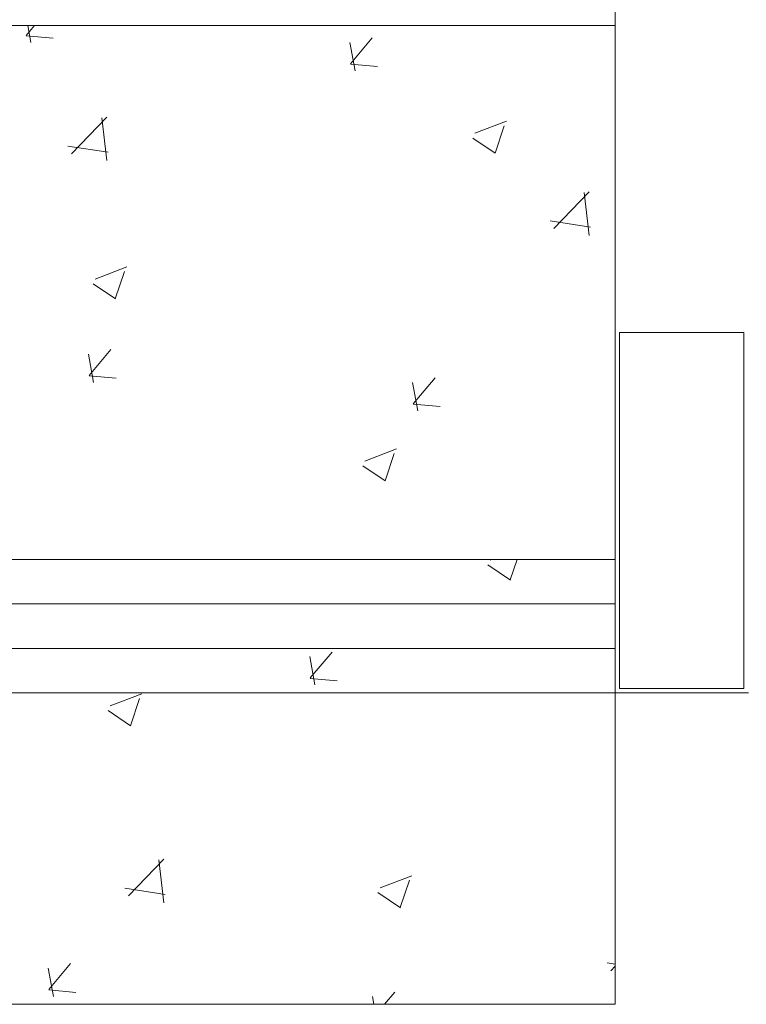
# Model space of a CAD drawing. Header units: feet. Extents: x 8 to 127, y 6 to 90.
# Tile 373 of 538: x 50.281 to 50.689, y 49.85 to 50.403. Entities that reach past the tile are written whole.
import ezdxf

# ---------------------------------------------------------------- set-up
doc = ezdxf.new("R2010")
doc.units = ezdxf.units.FT
doc.header["$MEASUREMENT"] = 0
for name, color, linetype in [('Alvenaria', 7, 'Continuous'), ('ESQUADRIAS', 252, 'Continuous'), ('FINA', 7, 'Continuous'), ('MOBILIÁRIO2', 250, 'Continuous'), ('NO ESPESSURA', 250, 'Continuous')]:
    doc.layers.add(name, color=color, linetype=linetype)

msp = doc.modelspace()

# ---------------------------------------------------------------- linework, layer by layer
at = {"layer": 'Alvenaria', "lineweight": 5}
for p, q in [((50.61522, 51.40004), (50.61522, 50.02504)), ((50.61522, 50.02504), (50.69022, 50.02504))]:
    msp.add_line(p, q, dxfattribs=at)
at = {"layer": 'ESQUADRIAS', "lineweight": 5}
for p, q in [((50.61522, 50.10004), (49.11522, 50.10004)), ((50.61522, 50.07504), (49.11522, 50.07504)), ((50.61522, 50.05004), (49.11522, 50.05004)), ((50.61522, 50.02504), (49.11522, 50.02504))]:
    msp.add_line(p, q, dxfattribs=at)
at = {"layer": 'FINA', "linetype": 'Continuous', "lineweight": 5}
for p, q in [((50.68758, 50.22754), (50.61758, 50.22754)), ((50.61758, 50.22754), (50.61758, 50.02754)), ((50.68758, 50.02754), (50.68758, 50.22754)), ((50.61758, 50.02754), (50.68758, 50.02754))]:
    msp.add_line(p, q, dxfattribs=at)
at = {"layer": 'MOBILIÁRIO2', "lineweight": 5}
for p, q in [((50.61522, 50.40004), (49.11522, 50.40004)), ((50.61522, 50.10004), (49.11522, 50.10004)), ((50.61522, 49.85004), (50.61522, 50.02504)), ((49.11522, 49.85004), (50.61522, 49.85004))]:
    msp.add_line(p, q, dxfattribs=at)
at = {"layer": 'NO ESPESSURA', "linetype": 'Continuous', "lineweight": 5}
for p, q in [((50.2843, 50.39453), (50.28893, 50.40004)), ((50.28686, 50.39065), (50.28513, 50.40004)), ((50.28428, 50.3943), (50.29946, 50.39298)), ((50.46904, 50.37471), (50.46611, 50.39063)), ((50.46649, 50.37859), (50.47873, 50.39318)), ((50.46647, 50.37837), (50.48165, 50.37704)), ((50.30971, 50.32801), (50.32949, 50.34863)), ((50.3295, 50.32418), (50.3267, 50.3483)), ((50.5364, 50.33956), (50.55419, 50.34638)), ((50.54771, 50.32843), (50.55286, 50.34378)), ((50.53519, 50.33689), (50.54783, 50.32837)), ((50.30764, 50.33239), (50.33023, 50.32888)), ((50.58079, 50.28597), (50.60057, 50.30659)), ((50.60058, 50.28214), (50.59778, 50.30626)), ((50.57872, 50.29035), (50.60131, 50.28684)), ((50.32298, 50.25763), (50.34077, 50.26446)), ((50.33429, 50.24651), (50.33944, 50.26186)), ((50.32178, 50.25497), (50.33441, 50.24645)), ((50.31954, 50.20347), (50.33179, 50.21806)), ((50.3221, 50.19959), (50.31917, 50.21551)), ((50.31953, 50.20325), (50.33471, 50.20192)), ((50.50173, 50.18753), (50.51397, 50.20212)), ((50.50429, 50.18365), (50.50135, 50.19957)), ((50.50171, 50.18731), (50.51689, 50.18598)), ((50.4746, 50.15537), (50.49238, 50.1622)), ((50.48591, 50.14425), (50.49106, 50.15959)), ((50.47339, 50.15271), (50.48603, 50.14418)), ((50.54371, 50.09702), (50.55634, 50.08849)), ((50.54491, 50.09967), (50.54589, 50.10004)), ((50.55622, 50.08856), (50.56008, 50.10004)), ((50.44651, 50.02956), (50.44358, 50.04548)), ((50.4439, 50.03343), (50.45615, 50.04802)), ((50.44388, 50.03321), (50.45906, 50.03188)), ((50.33149, 50.01775), (50.34928, 50.02457)), ((50.34281, 50.00663), (50.34796, 50.02198)), ((50.33029, 50.01509), (50.34293, 50.00657)), ((50.34175, 49.91094), (50.36153, 49.93156)), ((50.36155, 49.90712), (50.35875, 49.93124)), ((50.48311, 49.91548), (50.50089, 49.92231)), ((50.49442, 49.90437), (50.49957, 49.91972)), ((50.33969, 49.9153), (50.36228, 49.9118)), ((50.48191, 49.91283), (50.49454, 49.90431)), ((50.29957, 49.85444), (50.29664, 49.87036)), ((50.29696, 49.85831), (50.3092, 49.8729)), ((50.61077, 49.87326), (50.61522, 49.87257)), ((50.61282, 49.8689), (50.61522, 49.87139)), ((50.29694, 49.85809), (50.31212, 49.85676)), ((50.48558, 49.85004), (50.49139, 49.85696)), ((50.47963, 49.85004), (50.47882, 49.85442))]:
    msp.add_line(p, q, dxfattribs=at)

doc.saveas('drawing.dxf')
